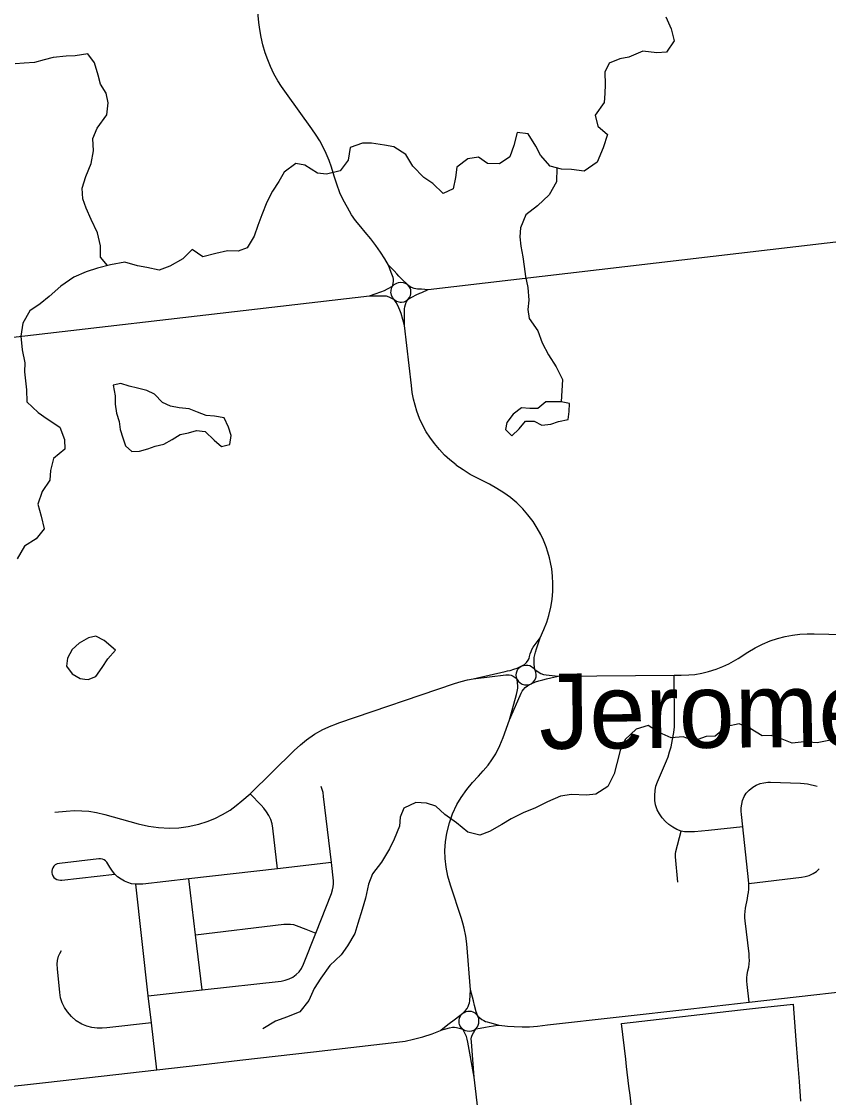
# Model space of a CAD drawing. Extents: x 114843 to 284848, y 317643 to 566895.
# Drawn here: x 151603 to 156079, y 459448 to 465415 of the extents above; entities that cross this region are included whole.
import ezdxf

# ---------------------------------------------------------------- set-up
doc = ezdxf.new("R2010")
doc.units = 0
for name, color, linetype in [('GM_X_Corporation', 7, 'Continuous'), ('GM_X_County_Road', 7, 'Continuous'), ('GM_X_Minor_Lake', 7, 'Continuous'), ('GM_X_Minor_River', 7, 'Continuous'), ('GM_X_Township_Road', 7, 'Continuous'), ('GM_X_Unincorporated_Text', 7, 'Continuous')]:
    doc.layers.add(name, color=color, linetype=linetype)

msp = doc.modelspace()

# ---------------------------------------------------------------- linework, layer by layer
at = {"layer": 'GM_X_Corporation'}
msp.add_lwpolyline([(154988.4, 459375.7), (154978.2, 459462), (154972.3, 459511.7), (154959.4, 459621), (154954.7, 459660.6), (154931.3, 459859.2), (155590.8, 459933.7), (155690.1, 459945.1), (155882.4, 459966.6), (155897.8, 459767), (155907, 459647.3), (155915.5, 459537.6), (155923.9, 459427.8)], dxfattribs=at)
at = {"layer": 'GM_X_County_Road'}
for p, q in [((153857.7, 463927.8), (156500.8, 464238.6)), ((154045.7, 459910.7), (154049.9, 459915.3)), ((154051.4, 459826.4), (154042.9, 459834.5))]:
    msp.add_line(p, q, dxfattribs=at)
for points in [[(153638.9, 464063.5), (153617.3, 464098.4), (153593.2, 464136.5), (153568.3, 464173.6), (153540.3, 464210.2), (153509.1, 464246.9), (153484.3, 464276), (153456.1, 464310.5), (153433.6, 464343.2), (153410.3, 464382.5), (153387, 464426.1), (153369.2, 464465.4), (153351, 464512.7), (153337, 464557.5), (153322.7, 464606.4), (153309.5, 464644.1), (153293.3, 464683.4), (153276.4, 464717.3), (153257, 464752.4), (153237, 464785.2), (153213.2, 464820.3), (153072.4, 465015.9), (153045.2, 465054.6), (153025, 465085.9), (153002.8, 465124.1), (152983.6, 465165.1), (152968.5, 465201.6), (152954.2, 465241.5), (152941.6, 465285.5), (152931.7, 465328.4), (152924.5, 465369.7), (152919.8, 465408.3), (152851.7, 466096.1)], [(153743.6, 463956.4), (153711.6, 463985.9), (153695.1, 464002.4), (153684.3, 464014.8), (153669.9, 464033), (153638.9, 464063.5)], [(153660.3, 463946.5), (153664.5, 463962.2), (153666.7, 463974.5), (153666.4, 463985.4), (153664.7, 463994.4), (153660.8, 464005.1), (153652.5, 464022.5), (153638.9, 464063.5)], [(144815.1, 463998.2), (144842.3, 463909.3), (144999.5, 463315.2), (145032.9, 463240.6), (145072.2, 463190.1), (145126.2, 463160.5), (145204.2, 463134.2), (145299.8, 463137.5), (145527.1, 463163.4), (150387.8, 463659.6), (150489.7, 463665.2), (150543.9, 463660.8), (150597.4, 463643.8), (150651.7, 463620.6), (150724.7, 463596.2), (150785.8, 463584.1), (150833.7, 463583.8), (150917.6, 463591.3), (153533.5, 463893.8)], [(153533.5, 463893.8), (153596.8, 463915.6), (153615.4, 463923.2), (153633.2, 463932), (153660.3, 463946.5)], [(153670.7, 463872.4), (153660.1, 463885), (153654.4, 463897.4), (153652.7, 463907.1), (153652.2, 463909.9), (153652.6, 463922.2), (153655.7, 463935.3), (153660.3, 463946.5)], [(153660.3, 463946.5), (153669.6, 463955.6), (153680.6, 463962.5), (153685.4, 463964.5), (153693.8, 463967.9), (153705.8, 463969.8), (153719.2, 463968.3), (153731.5, 463964.1), (153743.6, 463956.4)], [(153747.8, 463874.8), (153755.7, 463884.6), (153760.1, 463894.8), (153763, 463905.5), (153763.2, 463915.9), (153762.8, 463918.5), (153761.7, 463927.3), (153758.2, 463936.3), (153752.9, 463945.4), (153743.6, 463956.4)], [(153743.6, 463956.4), (153763.9, 463942.1), (153779.1, 463936.3), (153789.6, 463933.6), (153799.8, 463932.1), (153808.9, 463931.7), (153821.8, 463932), (153857.7, 463927.8)], [(153533.5, 463893.8), (153599.9, 463894.3), (153614, 463894.4), (153624.7, 463893.1), (153639.7, 463888.7), (153670.7, 463872.4)], [(153670.7, 463872.4), (153682.7, 463864.1), (153695, 463859.6), (153703.5, 463858.9), (153710.2, 463858.4), (153725, 463860.7), (153737, 463866.5), (153747.8, 463874.8)], [(153727.8, 463728.4), (153708, 463795), (153702, 463813.8), (153696.4, 463827.6), (153688.8, 463844.4), (153681.4, 463857.5), (153670.7, 463872.4)], [(153727.8, 463728.4), (153727.5, 463795.9), (153727, 463809.2), (153727.3, 463820.6), (153729, 463832.6), (153731.9, 463844.9), (153736.6, 463857.9), (153747.8, 463874.8)], [(153747.8, 463874.8), (153771.3, 463888.5), (153791.2, 463899.6), (153812, 463908.1), (153823.8, 463912.5), (153857.7, 463927.8)], [(154479.2, 461997.6), (154500.3, 462044.1), (154515.9, 462083.9), (154528.2, 462121.8), (154539.1, 462168.1), (154545.6, 462210.6), (154549.9, 462255.3), (154550.4, 462298.6), (154548.5, 462339.9), (154544.1, 462379.1), (154537.9, 462414.4), (154531.8, 462441.1), (154523.1, 462472.3), (154513.3, 462501.3), (154498.5, 462538.7), (154483.8, 462569.8), (154463.5, 462606.1), (154440, 462641.5), (154412, 462679.9), (154384.1, 462712.8), (154351, 462745.4), (154317.7, 462772.9), (154315.4, 462774.5), (154278.9, 462801.3), (154239.8, 462825.6), (154198.2, 462849), (154138.7, 462879), (154092, 462903.2), (154052.9, 462928.2), (154012.1, 462955), (154013.2, 462955.8), (153977.8, 462984.5), (153949.7, 463010), (153920.4, 463041.3), (153892.8, 463074), (153867.4, 463109.1), (153847.7, 463140.2), (153829.6, 463174.5), (153811, 463213.3), (153795.9, 463253.4), (153786.1, 463286.5), (153777.6, 463320.7), (153770.5, 463358.1), (153765.3, 463396.2), (153727.8, 463728.4)], [(154374.8, 461839.9), (154392.5, 461850), (154404.2, 461859.9), (154413.2, 461872.6), (154417.8, 461882.5), (154421.4, 461894.6), (154425, 461908.6), (154429.3, 461921.7), (154433.7, 461932.7), (154440.5, 461945.9), (154479.2, 461997.6)], [(154450.1, 461822.5), (154446.9, 461849.7), (154446.5, 461870.8), (154447.2, 461887.4), (154449.5, 461902.1), (154453.2, 461917.2), (154459.6, 461936.4), (154479.2, 461997.6)], [(154579.2, 461784.2), (155222.6, 461789.9), (155261.7, 461789.8), (155303.8, 461791.6), (155338, 461794.6), (155376.4, 461801), (155413.8, 461810.7), (155455.9, 461824.1), (155493.7, 461838.4), (155526.4, 461853.7), (155577.3, 461882.6), (155630.9, 461918.2), (155672.5, 461942.4), (155712.1, 461962.4), (155754.6, 461980.5), (155796.2, 461994.4), (155838.8, 462005), (155878.6, 462012.8), (155920.3, 462017.8), (155960.5, 462020), (156000.4, 462019.8), (156162.5, 462015.4)], [(154374.8, 461839.9), (154387.4, 461844.3), (154399.8, 461846), (154411.8, 461845.7), (154420.9, 461843.5), (154422.2, 461843.1), (154432.2, 461838.3), (154441.2, 461831.7), (154450.1, 461822.5)], [(154108.6, 461770.1), (154286.4, 461811.2), (154298.8, 461813.5), (154313.2, 461816.9), (154333.7, 461823), (154351.5, 461829), (154374.8, 461839.9)], [(154108.6, 461770.1), (154289.8, 461791.5), (154307.3, 461792.2), (154318.3, 461790.2), (154329.2, 461785), (154340.4, 461776.7), (154351.9, 461765.3)], [(154351.9, 461765.3), (154348.3, 461777.9), (154347.4, 461790.5), (154348.4, 461802.9), (154348.5, 461804), (154351.2, 461813.7), (154356.3, 461823.1), (154365.1, 461832.7), (154374.8, 461839.9)], [(154429.8, 461742.7), (154441.4, 461750.9), (154450.7, 461761.8), (154455.9, 461775.5), (154456.6, 461781.3), (154457.7, 461791.7), (154455.9, 461807.2), (154450.1, 461822.5)], [(154429.8, 461742.7), (154453.6, 461752.3), (154472.2, 461758.6), (154494.1, 461764.9), (154514.5, 461770), (154579.2, 461784.2)], [(154450.1, 461822.5), (154469.2, 461809.5), (154484.1, 461800.3), (154497.6, 461794.5), (154513.9, 461791.4), (154579.2, 461784.2)], [(151787, 461030.2), (151850.6, 461036.6), (151897, 461039.3), (151936.8, 461038.7), (151976.7, 461035.2), (152018.7, 461028.8), (152065.5, 461018.3), (152249.5, 460966.5), (152307.2, 460952.4), (152362.1, 460944.8), (152424.4, 460942), (152475.5, 460944.1), (152527.5, 460951.2), (152585.5, 460963.9), (152632.7, 460978.7), (152675.2, 460995.9), (152717.2, 461016.9), (152759.7, 461042), (152793.7, 461066.6), (152825.4, 461092.6), (152870.8, 461132.2), (153115.2, 461373.2), (153149.7, 461404.8), (153183.2, 461431.8), (153228.4, 461462.6), (153274.6, 461488.7), (153319.5, 461508.7), (153341.4, 461516.8), (153363.4, 461525), (154004.7, 461743.4), (154041.2, 461755), (154076.1, 461763.6), (154108.6, 461770.1)], [(154310.1, 461541.7), (154348.6, 461683.4), (154352.1, 461698.7), (154355, 461717.2), (154355.1, 461731.6), (154354.4, 461747.9), (154351.9, 461765.3)], [(154310.1, 461541.7), (154368.4, 461677.1), (154374, 461690.4), (154380.1, 461701.9), (154387.5, 461711.3), (154396.7, 461722), (154409.7, 461731.3), (154429.8, 461742.7)], [(154351.9, 461765.3), (154359.9, 461754.8), (154368.7, 461746.9), (154379.2, 461740.5), (154379.6, 461740.2), (154392, 461737.1), (154404.5, 461736.1), (154416, 461737.5), (154429.8, 461742.7)], [(154092.9, 460044.8), (154073.1, 460300.2), (154068.1, 460343), (154059, 460388.2), (154050.8, 460414.8), (154042.7, 460441.3), (153981.8, 460625.9), (153967.9, 460675), (153958, 460725), (153952.1, 460773.4), (153951, 460817.9), (153954.6, 460865.5), (153962.1, 460914.8), (153976.8, 460971.3), (153993.9, 461020.7), (154018.1, 461073.3), (154040.9, 461112.4), (154072.3, 461156.3), (154103.8, 461194.7), (154137, 461229.9), (154163.9, 461259.6), (154190.4, 461291.2), (154212.2, 461320.9), (154233, 461353.9), (154256.1, 461400.4), (154274.1, 461445.1), (154310.1, 461541.7)], [(154249.6, 459850), (154252, 459849.7), (154299.3, 459843.5), (154336.2, 459841.2), (154379.9, 459840.2), (154420, 459840.9), (154464.1, 459844.8), (154520.9, 459851.1), (155315.7, 459940.4), (155638.8, 459976.7), (156455.2, 460069.7), (156975.4, 460128.8)], [(154049.9, 459915.3), (154066, 459930.9), (154074.4, 459942), (154080.1, 459953.2), (154084.4, 459963.4), (154087.1, 459973.7), (154088.9, 459985.1), (154092.9, 460044.8)], [(154134, 459899.1), (154125.1, 459923.9), (154115.9, 459957.9), (154109.5, 459985.2), (154092.9, 460044.8)], [(153927.9, 459820.8), (153928.1, 459821.2), (153968.3, 459852.4), (154010.8, 459885.4), (154049.9, 459915.3)], [(154042.9, 459834.5), (154036.6, 459843.4), (154032.2, 459854), (154030.9, 459860.1), (154029.8, 459865), (154029.6, 459876.5), (154031.5, 459888), (154035.7, 459898.2), (154041.5, 459906.1), (154045.7, 459910.7)], [(154049.9, 459915.3), (154058.2, 459920.5), (154067.7, 459924.4), (154077.7, 459926.8), (154086.8, 459927.6), (154092.5, 459926.9), (154096.3, 459926.5), (154107, 459923.4), (154116.9, 459918), (154125.6, 459910.5), (154134, 459899.1)], [(154123.4, 459828.7), (154131.9, 459839.5), (154136.4, 459848.8), (154139.3, 459859.7), (154139.6, 459863.9), (154140.4, 459873), (154138.8, 459886.2), (154134, 459899.1)], [(154134, 459899.1), (154156.1, 459881.1), (154166.7, 459875), (154176.2, 459870.4), (154185.9, 459867.4), (154198.9, 459864.1), (154231.5, 459855.3), (154245.7, 459851.4), (154249.6, 459850)], [(151513.3, 459508.4), (151603, 459517.3), (151735.7, 459531.3), (152352.9, 459601.7), (152434.8, 459610.8), (152597.1, 459628.8), (152814.5, 459655.5), (153222.8, 459701), (153684.8, 459754.5), (153730.9, 459761.5), (153776.2, 459771), (153828.1, 459784.9), (153880.7, 459802.1), (153927.2, 459820.4)], [(153927.2, 459820.4), (153927.9, 459820.8), (153928.3, 459820.8), (153977.6, 459834.6), (153993.2, 459837.6), (154004.2, 459838), (154014.7, 459836.9), (154031, 459833.2), (154051.4, 459826.4)], [(154051.4, 459826.4), (154063.8, 459820.3), (154075.3, 459817.2), (154087.1, 459816.2), (154088.1, 459816.2), (154100.8, 459817.7), (154112.1, 459821.8), (154123.4, 459828.7)], [(154114, 459561.5), (154078.9, 459755.3), (154074.8, 459772.2), (154070.2, 459786.2), (154063.4, 459801.8), (154051.4, 459826.4)], [(154114, 459561.5), (154097.9, 459756.9), (154097.6, 459772.8), (154099.2, 459782.8), (154103, 459793.6), (154110.2, 459807), (154123.4, 459828.7)], [(154123.4, 459828.7), (154146.6, 459833.4), (154175.6, 459839.1), (154197.4, 459842.6), (154244.7, 459848.7), (154249.6, 459850)], [(154304, 457891.8), (154277.8, 458157), (154114, 459561.5)]]:
    msp.add_lwpolyline(points, dxfattribs=at)
at = {"layer": 'GM_X_Minor_Lake'}
for points in [[(152741.7, 463065.5), (152757.4, 463069.7), (152765.1, 463119.8), (152750.9, 463165.8), (152726.6, 463217.8), (152672.4, 463225.5), (152626.3, 463229.3), (152578.1, 463249.1), (152531.9, 463266.8), (152477.8, 463272.6), (152429.7, 463282.3), (152385.5, 463302.2), (152341.2, 463348), (152297, 463367.8), (152246.8, 463381.6), (152200.7, 463393.3), (152154.5, 463407.1), (152110.5, 463398.9)], [(152110.5, 463398.9), (152122.8, 463338.9), (152123, 463292.8), (152129.3, 463242.7), (152143.6, 463196.7), (152149.8, 463152.7), (152164.1, 463106.7), (152180.4, 463062.7), (152214.6, 463030.8), (152256.6, 463033), (152302.7, 463045.3), (152344.7, 463059.6), (152392.7, 463071.8), (152438.7, 463096.1), (152482.6, 463124.4), (152528.6, 463134.6), (152572.6, 463146.9), (152620.8, 463141.1), (152671.1, 463093.3), (152711.4, 463057.4), (152741.7, 463065.5)], [(154595.6, 463305.6), (154511.4, 463305.2), (154467.6, 463268.9), (154421.5, 463268.7), (154375.4, 463272.4), (154329.4, 463238.1), (154295.6, 463191.9), (154287.8, 463151.8), (154322.1, 463117.9), (154364, 463156.2), (154397.8, 463198.4), (154429.7, 463198.6)], [(154429.7, 463198.6), (154445.9, 463198.7), (154488.1, 463176.9), (154538.1, 463181.1), (154582.1, 463197.4), (154634.2, 463207.7), (154640, 463251.8), (154641.7, 463295.9), (154595.6, 463305.6)], [(152124.2, 461928.5), (152061.8, 461982.2), (152015.6, 462006), (151973.5, 461997.8), (151921.6, 461967.5), (151883.7, 461933.2), (151857.9, 461885), (151852.1, 461840.9), (151884.4, 461797), (151928.7, 461771.2), (151954.6, 461767.8)], [(151954.6, 461767.8), (151972.8, 461765.4), (152014.7, 461783.6), (152050.6, 461831.9), (152082.4, 461880.2), (152124.2, 461928.5)]]:
    msp.add_lwpolyline(points, dxfattribs=at)
at = {"layer": 'GM_X_Minor_River'}
for points in [[(155177.6, 465440.1), (155206, 465374.1), (155222.4, 465308.1), (155180.6, 465243.8), (155126.5, 465241.5), (155048.3, 465251.1), (154972.4, 465216.6), (154922.3, 465208.4), (154862.3, 465184), (154838.5, 465133.8), (154840.9, 465065.7), (154839.2, 465015.6), (154835.4, 464965.5), (154785.7, 464895.2), (154800, 464835.2), (154852.4, 464787.4), (154828.7, 464715.1), (154795.1, 464634.8), (154723.2, 464584.4), (154653, 464594), (154598.9, 464595.7), (154534.7, 464613.4), (154482.3, 464673.2), (154456, 464723.2), (154413.5, 464791.1), (154351.4, 464798.7)], [(152079.1, 464061.3), (152040.6, 464107.6), (152040.3, 464171.7), (152023.9, 464243.7), (151989.5, 464317.7), (151961.1, 464379.6), (151942.8, 464431.6), (151938.5, 464489.7), (151960.2, 464555.9), (151989.8, 464628.1), (152001.5, 464698.3), (151999.1, 464766.4), (152022.9, 464822.6), (152076.6, 464896.9), (152084.3, 464963.1), (152072, 465017.1), (152041.7, 465067), (152027.4, 465117), (152007, 465185), (151970.7, 465234.8), (151900.6, 465224.5), (151850.5, 465222.2), (151778.4, 465215.8), (151728.4, 465201.5), (151674.3, 465187.2), (151618.3, 465182.9), (151568.2, 465180.7)], [(154351.4, 464798.7), (154333.7, 464726.5), (154312, 464664.3), (154254.1, 464626), (154188, 464627.6), (154137.7, 464663.4), (154077.6, 464653.1), (154017.7, 464606.7), (154010, 464550.6), (153996.3, 464486.4), (153942.4, 464460.1), (153884, 464515.8), (153833.7, 464549.6), (153773.3, 464613.4), (153734.8, 464677.3), (153668.5, 464719), (153616.4, 464728.7), (153544.2, 464740.4), (153494.1, 464740.1), (153426.1, 464715.7), (153414.4, 464645.6), (153370.6, 464587.3), (153294.6, 464568.8), (153244.5, 464574.6), (153174.1, 464618.3), (153124, 464628), (153060.1, 464579.6), (153030.3, 464527.4), (152994.5, 464473.1), (152962.8, 464412.9), (152935.1, 464342.6), (152913.4, 464284.4), (152893.6, 464224.2), (152853.9, 464159.9), (152803.9, 464141.6), (152745.8, 464143.3), (152679.7, 464129), (152607.7, 464110.6), (152549.4, 464150.3), (152497.6, 464098), (152425.6, 464057.6), (152365.6, 464035.2), (152297.4, 464050.9), (152245.3, 464060.6), (152175, 464080.3), (152097, 464065.9), (152024.9, 464047.5), (151960.9, 464027.1), (151892.9, 463996.7), (151821.1, 463946.3), (151755.2, 463889.8), (151705.4, 463849.5), (151649.5, 463811.2), (151609.7, 463742.9), (151598.1, 463670.7), (151606.5, 463594.6), (151620.9, 463522.6), (151619.2, 463472.5), (151625.4, 463422.4), (151629.7, 463372.4), (151632.1, 463306.3), (151694.5, 463246.5), (151744.8, 463210.7), (151815.1, 463165), (151841.5, 463097), (151843.8, 463043), (151780, 462992.5), (151764.3, 462924.4), (151760.6, 462872.2), (151716.8, 462807.9), (151693.1, 462737.7), (151711.5, 462671.7), (151727.9, 462601.6), (151684.1, 462545.3), (151620.2, 462504.9), (151578.5, 462434.6)], [(154572.6, 464603), (154571.2, 464525.5), (154529.5, 464453.2), (154465.7, 464392.7), (154399.8, 464342.3), (154370.2, 464270), (154366.4, 464219.9), (154372.7, 464169.9), (154383, 464109.8), (154391.3, 464055.8), (154397.6, 464001.7), (154411.9, 463939.7), (154416.3, 463869.6), (154410.6, 463817.5), (154418.9, 463767.5), (154467.3, 463699.6), (154491.7, 463633.7), (154526.1, 463565.7), (154568.5, 463499.8), (154603, 463429.9), (154595.6, 463305.6)], [(156090.2, 461430.1), (156016.1, 461415.7), (155944, 461421.3), (155877.9, 461412.9), (155813.6, 461438.6), (155761.5, 461456.4), (155711.4, 461454.1), (155645, 461493.8), (155582.8, 461519.6), (155514.7, 461505.2), (155450.9, 461452.7), (155400.8, 461450.5), (155334.8, 461426.1), (155272.6, 461447.8), (155206.5, 461443.4), (155140.2, 461473.1), (155077.9, 461510.9), (155011.9, 461490.5), (154952.1, 461434.1), (154924.3, 461371.8), (154904.7, 461299.6), (154891, 461243.4), (154855.3, 461173.1), (154789.4, 461130.7), (154737.3, 461124.4), (154653.1, 461127.9), (154593.1, 461119.6), (154521.1, 461087.2), (154453.1, 461054.7), (154385.2, 461026.3), (154319.2, 460993.9), (154267.3, 460961.6), (154199.4, 460923.2), (154145.4, 460902.8), (154079.1, 460920.5), (154014.8, 460972.3), (153950.4, 461018.1), (153900.1, 461063.9), (153849.9, 461079.7), (153789.8, 461083.4), (153723.8, 461053), (153704, 461002.8)], [(153704, 461002.8), (153700.3, 460952.7), (153670.6, 460880.4), (153644.8, 460828.1), (153599.1, 460753.7), (153549.4, 460689.4), (153527.6, 460631.1), (153510, 460552.9), (153492.3, 460490.7), (153468.7, 460412.4), (153450.9, 460358.2), (153411.2, 460289.8), (153375.4, 460239.6), (153313.6, 460181.1), (153263.9, 460110.7), (153226.1, 460052.4), (153196.4, 459986.1), (153146.7, 459923.8), (153078.7, 459895.3), (153010.7, 459870.9), (152940.8, 459828.5)]]:
    msp.add_lwpolyline(points, dxfattribs=at)
at = {"layer": 'GM_X_Township_Road'}
for points in [[(155603.7, 460948.8), (155413, 460929.4), (155335.9, 460921.5), (155306.1, 460920.8), (155279.9, 460922.1), (155262.4, 460925.1), (155238.2, 460934.6), (155215.5, 460946.8), (155193.3, 460962.1), (155175.2, 460979.4), (155157.1, 460999.8), (155141.5, 461020.7), (155128.5, 461044.3), (155119, 461072), (155115.8, 461095.1), (155115.1, 461122.3), (155116.9, 461150), (155121.9, 461174.2), (155130.9, 461199.5), (155179.9, 461314.4), (155189, 461337.6), (155198, 461364.4), (155205.5, 461392.7), (155214.5, 461432.8), (155220.9, 461471.9), (155224.2, 461503.8), (155225.6, 461531.5), (155222.6, 461789.9)], [(155638.8, 459976.7), (155627.5, 460074.7), (155626.1, 460092.9), (155625.9, 460111), (155627.7, 460129.8), (155631.8, 460150.1), (155636.3, 460171.6), (155638.6, 460190.1), (155640, 460207.6), (155639.8, 460225.7), (155638.2, 460244.2), (155616.8, 460427.7), (155615.8, 460444.3), (155615.7, 460460.6), (155616.4, 460479.1), (155618.5, 460497.5), (155629.1, 460551), (155632.4, 460568.3), (155635.3, 460585.8), (155636.7, 460603.6), (155637.2, 460619.9), (155637.1, 460635.9), (155635.7, 460654.6), (155603.7, 460948.8), (155596.1, 461018.4), (155595.1, 461035.6), (155594.9, 461054.4), (155597.6, 461074.1), (155602.6, 461095.9), (155610.8, 461116.6), (155623.2, 461136), (155639.7, 461153.3), (155658.6, 461168.5), (155677.6, 461180), (155699.9, 461188.8), (155720.2, 461193.9), (155742.3, 461196.5), (155758, 461196.6), (155924.5, 461191.7), (155944.2, 461190.3), (155963, 461187.4), (156017.1, 461174.6)], [(152305.6, 460011.8), (152605, 460045.3), (153042.1, 460094.3), (153065.2, 460098.2), (153086.9, 460105.5), (153107.1, 460116.5), (153126.3, 460129.8), (153142.7, 460145.5), (153155.8, 460164.5), (153167, 460186.8), (153235.5, 460360.4), (153321.7, 460578.8), (153328.2, 460599.4), (153328.5, 460600.3), (153331.4, 460616.8), (153333.1, 460632.9), (153333.3, 460649.6), (153321.5, 460750.7), (153278.6, 461118.1), (153275.3, 461139.1), (153271, 461156.7), (153264.9, 461173.1)], [(153022.8, 460716.3), (152997.4, 460941.8), (152992.9, 460966.2), (152985.3, 460989.6), (152974.8, 461012.2), (152961.9, 461032.3), (152946.8, 461052.2), (152931.7, 461068.9), (152870.8, 461132.2)], [(155243.7, 460642.7), (155230.9, 460783.1), (155231.1, 460798.8), (155232.8, 460812.7), (155262.4, 460925.1)], [(153321.5, 460750.7), (153022.8, 460716.3), (152531, 460660.8), (152276, 460632.2), (152255.5, 460631.1), (152236.6, 460630.9), (152213.4, 460633.4), (152192.9, 460639.7), (152173.7, 460647.9), (152155.1, 460658.2), (152135.8, 460672.5), (152120.6, 460687.5), (152107, 460704.2), (152093.1, 460726.3), (152076.1, 460753.4), (152068.6, 460761.1), (152060.5, 460766.7), (152051.1, 460770.7), (152041.6, 460771.6), (152031.2, 460771.2), (151813.9, 460746.8), (151800.2, 460744), (151790.1, 460738.8), (151782.4, 460731.1), (151776.5, 460721.6), (151773.4, 460713), (151771.8, 460703.3), (151771.8, 460694.5), (151773.2, 460686.1), (151776.6, 460677), (151782.6, 460668.9), (151789.7, 460662.2), (151798.4, 460657.2), (151807.9, 460654.6), (151818.6, 460653), (151826.4, 460653.4), (152120.6, 460687.5)], [(155637.1, 460635.9), (155929.2, 460670.4), (155949.9, 460674.2), (155971.9, 460679.8), (155994.7, 460689.9), (156013, 460702.4), (156027.3, 460716.6)], [(152605, 460045.3), (152568.2, 460351.2), (152531, 460660.8)], [(152352.9, 459601.7), (152322.9, 459861.7), (152305.6, 460011.8), (152236.6, 460630.9)], [(152568.2, 460351.2), (153057.6, 460409), (153075.7, 460410.2), (153094.1, 460409.8), (153110.6, 460407), (153126.8, 460402.6), (153179.5, 460382.5), (153235.5, 460360.4)], [(152322.9, 459861.7), (152075.9, 459834.4), (152050.6, 459832.4), (152021.8, 459832.6), (151992.4, 459836.4), (151964.9, 459843.9), (151937.3, 459855), (151905.6, 459873.7), (151879.2, 459896.9), (151857, 459922.9), (151841.4, 459946.7), (151828.6, 459972.8), (151819.9, 460000.6), (151815.1, 460029.9), (151801.5, 460161.9), (151800.4, 460188.1), (151802.5, 460208.4), (151808.7, 460231.4), (151815.8, 460247.7), (151824.7, 460264)]]:
    msp.add_lwpolyline(points, dxfattribs=at)

# ---------------------------------------------------------------- texts
at = {"layer": 'GM_X_Unincorporated_Text'}
msp.add_text('Jerome', height=417.01, rotation=0.41209, dxfattribs=at).set_placement((154475.1, 461380.9))

doc.saveas('drawing.dxf')
